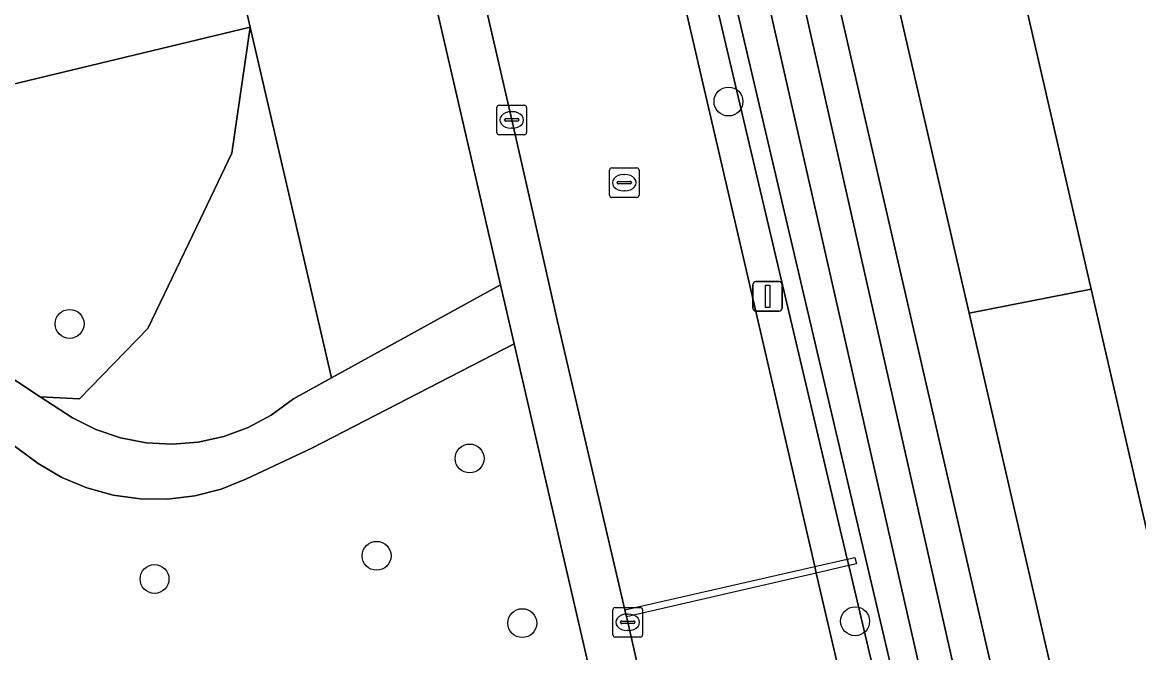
# Model space of a CAD drawing. Extents: x 156412 to 157779, y 382335 to 383768.
# Drawn here: x 156626.17 to 156663.93, y 383000.4 to 383021.73 of the extents above; entities that cross this region are included whole.
import ezdxf

# ---------------------------------------------------------------- set-up
doc = ezdxf.new("R2010")
doc.units = 0
for name, color, linetype in [('IMGEO_Berm_groen', 7, 'Continuous'), ('IMGEO_Boom', 7, 'Continuous'), ('IMGEO_Erf', 7, 'Continuous'), ('IMGEO_Greppel_droge_sloot', 7, 'Continuous'), ('IMGEO_Groenvoorziening', 7, 'Continuous'), ('IMGEO_Hek', 7, 'Continuous'), ('IMGEO_Kolk', 7, 'Continuous'), ('IMGEO_Lichtmast', 7, 'Continuous'), ('IMGEO_Lijnafwatering', 7, 'Continuous'), ('IMGEO_Oever', 7, 'Continuous'), ('IMGEO_Rijbaan_lokaal_gesloten', 7, 'Continuous'), ('IMGEO_Rioolput', 7, 'Continuous'), ('IMGEO_Voetpad_halfverhard', 7, 'Continuous'), ('IMGEO_Voetpad_open', 7, 'Continuous')]:
    doc.layers.add(name, color=color, linetype=linetype)

msp = doc.modelspace()

# ---------------------------------------------------------------- linework, layer by layer
at = {"layer": 'IMGEO_Berm_groen'}
for points in [[(156663.89, 382978.495), (156663.468, 382980.302), (156658.933, 383000), (156648.705, 383044.428), (156648.498, 383045.327), (156644.614, 383043.115)], [(156644.023, 383041.946), (156650.887, 383012.346), (156652.974, 383003.315), (156653.025, 383003.092), (156653.74, 383000), (156657.677, 382982.964), (156658.537, 382979.142), (156658.963, 382977.351), (156659.5, 382975.096), (156664.983, 382973.825), (156663.89, 382978.495)], [(156659.227, 382981.695), (156654.913, 383000), (156654.125, 383003.346), (156654.073, 383003.566), (156645.489, 383039.993)], [(156648.651, 383039.881), (156657.656, 383000), (156661.733, 382981.945)]]:
    msp.add_lwpolyline(points, dxfattribs=at)
at = {"layer": 'IMGEO_Boom'}
for centre in [(156650.056, 383019.052), (156627.768, 383011.527), (156641.3, 383006.972), (156638.153, 383003.679), (156630.64, 383002.893), (156643.08, 383001.4), (156654.34, 383001.463)]:
    msp.add_circle(centre, 0.489, dxfattribs=at)
at = {"layer": 'IMGEO_Erf'}
msp.add_lwpolyline([(156627.811, 383047.838), (156592.108, 383062.029), (156589.615, 383063.02), (156590.683, 383065.925), (156590.898, 383066.511), (156590.919, 383066.585), (156586.871, 383068.195), (156585.286, 383064.741), (156563.007, 383025.818), (156595.152, 383012.104), (156611.363, 383016.16), (156615.246, 383017.093), (156620.322, 383018.312), (156633.881, 383021.569), (156629.772, 383039.352)], close=True, dxfattribs=at)
msp.add_lwpolyline([(156678.474, 383031.865), (156655.761, 383041.218), (156662.329, 383012.702), (156669.262, 382982.597)], dxfattribs=at)
at = {"layer": 'IMGEO_Greppel_droge_sloot'}
for points in [[(156660.35, 382983.054), (156656.499, 383000), (156647.605, 383039.137)], [(156646.406, 383038.974), (156655.532, 383000), (156659.531, 382982.924)]]:
    msp.add_lwpolyline(points, dxfattribs=at)
at = {"layer": 'IMGEO_Groenvoorziening'}
for points in [[(156633.95, 383049.186), (156630.668, 383048.465), (156629.772, 383039.352), (156633.881, 383021.569), (156636.625, 383009.696), (156642.341, 383012.848)], [(156655.761, 383041.218), (156655.669, 383041.618), (156650.899, 383043.586), (156651.397, 383041.385), (156651.502, 383040.956), (156658.2, 383011.895), (156662.329, 383012.702)], [(156633.881, 383021.569), (156620.322, 383018.312), (156615.246, 383017.093), (156615.375, 383016.578), (156615.969, 383015.324), (156617.486, 383013.873), (156619.205, 383013.161), (156620.264, 383012.898), (156621.288, 383012.521), (156622.264, 383012.033), (156626.776, 383009.058), (156628.107, 383008.991), (156630.416, 383011.366), (156632.065, 383014.797), (156633.253, 383017.303)], [(156633.881, 383021.569), (156633.253, 383017.303), (156632.065, 383014.797), (156630.416, 383011.366), (156628.107, 383008.991), (156626.776, 383009.058), (156627.861, 383008.342), (156628.652, 383007.949), (156629.489, 383007.667), (156630.356, 383007.501), (156631.238, 383007.453), (156632.118, 383007.526), (156632.98, 383007.717), (156633.808, 383008.023), (156634.588, 383008.439), (156635.343, 383008.989), (156636.625, 383009.696)], [(156662.329, 383012.702), (156658.2, 383011.895), (156660.941, 383000), (156665.247, 382981.316), (156669.34, 382982.26), (156669.262, 382982.597)]]:
    msp.add_lwpolyline(points, close=True, dxfattribs=at)
msp.add_lwpolyline([(156614.323, 382994.362), (156630.85, 382998.176), (156631.097, 382997.11), (156639.177, 382998.705), (156645.327, 382999.919), (156642.802, 383010.851), (156635.965, 383007.326), (156633.756, 383006.28), (156632.898, 383005.937), (156632.002, 383005.707), (156631.084, 383005.596), (156630.16, 383005.604), (156629.244, 383005.731), (156628.352, 383005.976), (156627.5, 383006.334), (156626.701, 383006.8), (156621.454, 383010.675)], dxfattribs=at)
at = {"layer": 'IMGEO_Hek'}
for points in [[(156633.881, 383021.569), (156627.811, 383047.838)], [(156620.322, 383018.312), (156633.881, 383021.569)]]:
    msp.add_lwpolyline(points, dxfattribs=at)
at = {"layer": 'IMGEO_Kolk'}
for p, q in [((156642.224, 383018.003), (156642.224, 383018.855)), ((156642.299, 383018.929), (156643.151, 383018.929)), ((156642.712, 383018.709), (156642.737, 383018.709)), ((156643.225, 383018.855), (156643.225, 383018.003)), ((156642.483, 383018.423), (156642.483, 383018.435)), ((156642.921, 383018.386), (156642.523, 383018.386)), ((156642.526, 383018.472), (156642.924, 383018.472)), ((156642.967, 383018.435), (156642.967, 383018.423)), ((156643.151, 383017.929), (156642.299, 383017.929)), ((156642.735, 383018.149), (156642.71, 383018.149)), ((156646.147, 383001.002), (156646.147, 383001.854)), ((156646.222, 383001.928), (156647.074, 383001.928)), ((156646.635, 383001.708), (156646.66, 383001.708)), ((156647.148, 383001.854), (156647.148, 383001.002)), ((156646.406, 383001.422), (156646.406, 383001.434)), ((156646.844, 383001.385), (156646.446, 383001.385)), ((156646.449, 383001.471), (156646.847, 383001.471)), ((156646.89, 383001.434), (156646.89, 383001.422)), ((156647.074, 383000.928), (156646.222, 383000.928)), ((156646.658, 383001.148), (156646.633, 383001.148))]:
    msp.add_line(p, q, dxfattribs=at)
for points in [[(156642.224, 383018.003), (156642.224, 383018.855)], [(156642.299, 383018.929), (156643.151, 383018.929)], [(156643.225, 383018.855), (156643.225, 383018.003)], [(156643.151, 383017.929), (156642.299, 383017.929)], [(156646.147, 383001.002), (156646.147, 383001.854)], [(156646.222, 383001.928), (156647.074, 383001.928)], [(156647.148, 383001.854), (156647.148, 383001.002)], [(156647.074, 383000.928), (156646.222, 383000.928)]]:
    msp.add_lwpolyline(points, dxfattribs=at)
for centre, radius, start, end in [((156642.301, 383018.853), 0.0765, 91.552, 178.448), ((156642.301, 383018.853), 0.0765, 91.552, 178.448), ((156643.149, 383018.853), 0.0765, 1.552, 88.448), ((156643.149, 383018.853), 0.0765, 1.552, 88.448), ((156642.523, 383018.432), 0.0403, 85.8775, 175.7526), ((156642.52, 383018.422), 0.0366, 178.938, 274.7102), ((156642.924, 383018.429), 0.043, 264.8664, 352.4533), ((156642.928, 383018.434), 0.0386, 1.7309, 96.639), ((156642.301, 383018.005), 0.0765, 181.552, 268.448), ((156642.301, 383018.005), 0.0765, 181.552, 268.448), ((156643.149, 383018.005), 0.0765, 271.552, 358.448), ((156643.149, 383018.005), 0.0765, 271.552, 358.448), ((156646.224, 383001.852), 0.0765, 91.552, 178.448), ((156646.224, 383001.852), 0.0765, 91.552, 178.448), ((156647.072, 383001.852), 0.0765, 1.552, 88.448), ((156647.072, 383001.852), 0.0765, 1.552, 88.448), ((156646.446, 383001.431), 0.0403, 85.8775, 175.7526), ((156646.443, 383001.421), 0.0366, 178.938, 274.7102), ((156646.847, 383001.428), 0.043, 264.8664, 352.4533), ((156646.851, 383001.433), 0.0386, 1.7309, 96.639), ((156646.224, 383001.004), 0.0765, 181.552, 268.448), ((156646.224, 383001.004), 0.0765, 181.552, 268.448), ((156647.072, 383001.004), 0.0765, 271.552, 358.448), ((156647.072, 383001.004), 0.0765, 271.552, 358.448)]:
    msp.add_arc(centre, radius, start, end, dxfattribs=at)
for centre, major_axis, ratio, start_param, end_param in [((156642.711, 383018.429), (-0.387, 0.002), 0.722429, 4.712389, 7.853982), ((156642.736, 383018.429), (-0.39, 0.002), 0.717154, 1.570796, 4.712389), ((156646.634, 383001.428), (-0.387, 0.002), 0.722429, 4.712389, 7.853982), ((156646.659, 383001.428), (-0.39, 0.002), 0.717154, 1.570796, 4.712389)]:
    msp.add_ellipse(centre, major_axis=major_axis, ratio=ratio, start_param=start_param, end_param=end_param, dxfattribs=at)
at = {"layer": 'IMGEO_Lichtmast'}
for p, q in [((156650.983, 383012.959), (156651.773, 383012.959)), ((156651.773, 383012.959), (156650.983, 383012.959)), ((156650.883, 383012.059), (156650.883, 383012.859)), ((156650.883, 383012.859), (156650.883, 383012.059)), ((156651.873, 383012.859), (156651.873, 383012.059)), ((156651.873, 383012.059), (156651.873, 383012.859)), ((156651.773, 383011.959), (156650.983, 383011.959)), ((156650.983, 383011.959), (156651.773, 383011.959))]:
    msp.add_line(p, q, dxfattribs=at)
msp.add_lwpolyline([(156651.303, 383012.834), (156651.453, 383012.834), (156651.453, 383012.084), (156651.303, 383012.084), (156651.303, 383012.834)], dxfattribs=at)
for centre, start, end in [((156650.983, 383012.859), 90, 180), ((156650.983, 383012.859), 90, 180), ((156651.773, 383012.859), 0, 90), ((156651.773, 383012.859), 360, 90), ((156650.983, 383012.059), 180, 270), ((156650.983, 383012.059), 180, 270), ((156651.773, 383012.059), 270, 0), ((156651.773, 383012.059), 270, 0)]:
    msp.add_arc(centre, 0.1, start, end, dxfattribs=at)
at = {"layer": 'IMGEO_Lijnafwatering'}
msp.add_lwpolyline([(156646.551, 383001.849), (156652.974, 383003.315), (156654.073, 383003.566), (156654.335, 383003.626), (156654.387, 383003.407), (156654.125, 383003.346), (156653.025, 383003.092), (156646.607, 383001.609)], dxfattribs=at)
at = {"layer": 'IMGEO_Oever'}
for points in [[(156645.489, 383039.993), (156654.073, 383003.566), (156654.125, 383003.346), (156654.913, 383000), (156659.227, 382981.695)], [(156661.733, 382981.945), (156657.656, 383000), (156648.651, 383039.881)], [(156647.605, 383039.137), (156656.499, 383000), (156660.35, 382983.054)], [(156659.531, 382982.924), (156655.532, 383000), (156646.406, 383038.974)]]:
    msp.add_lwpolyline(points, dxfattribs=at)
at = {"layer": 'IMGEO_Rijbaan_lokaal_gesloten'}
for points in [[(156650.887, 383012.346), (156644.023, 383041.946), (156641.173, 383054.274), (156640.692, 383056.224)], [(156634.207, 383055.298), (156634.268, 383055.05), (156634.923, 383052.22), (156635.523, 383049.531), (156639.023, 383034.52), (156642.727, 383018.429), (156643.811, 383013.659), (156644.272, 383011.609), (156646.551, 383001.849), (156646.607, 383001.609), (156646.649, 383001.428), (156646.922, 383000.234), (156646.976, 383000), (156651.224, 382981.47), (156651.486, 382980.367), (156653.324, 382972.421), (156654.74, 382965.324), (156655.741, 382959.433), (156656.127, 382956.39)], [(156662.564, 382962.222), (156659.965, 382973.144), (156659.5, 382975.096), (156658.963, 382977.351), (156658.537, 382979.142), (156657.677, 382982.964), (156653.74, 383000), (156653.025, 383003.092), (156652.974, 383003.315), (156650.887, 383012.346)]]:
    msp.add_lwpolyline(points, dxfattribs=at)
at = {"layer": 'IMGEO_Rioolput'}
for p, q in [((156646.031, 383015.88), (156646.031, 383016.732)), ((156646.106, 383016.806), (156646.958, 383016.806)), ((156647.032, 383016.732), (156647.032, 383015.88)), ((156646.333, 383016.349), (156646.731, 383016.349)), ((156646.519, 383016.586), (156646.544, 383016.586)), ((156646.29, 383016.3), (156646.29, 383016.312)), ((156646.728, 383016.263), (156646.33, 383016.263)), ((156646.542, 383016.026), (156646.517, 383016.026)), ((156646.774, 383016.312), (156646.774, 383016.3)), ((156646.958, 383015.806), (156646.106, 383015.806))]:
    msp.add_line(p, q, dxfattribs=at)
for points in [[(156646.031, 383015.88), (156646.031, 383016.732)], [(156646.106, 383016.806), (156646.958, 383016.806)], [(156647.032, 383016.732), (156647.032, 383015.88)], [(156646.958, 383015.806), (156646.106, 383015.806)]]:
    msp.add_lwpolyline(points, dxfattribs=at)
for centre, radius, start, end in [((156646.108, 383016.73), 0.0765, 91.552, 178.448), ((156646.108, 383016.73), 0.0765, 91.552, 178.448), ((156646.956, 383016.73), 0.0765, 1.552, 88.448), ((156646.956, 383016.73), 0.0765, 1.552, 88.448), ((156646.33, 383016.309), 0.0403, 85.8775, 175.7526), ((156646.735, 383016.311), 0.0386, 1.7309, 96.639), ((156646.327, 383016.299), 0.0366, 178.938, 274.7102), ((156646.731, 383016.306), 0.043, 264.8664, 352.4533), ((156646.108, 383015.882), 0.0765, 181.552, 268.448), ((156646.108, 383015.882), 0.0765, 181.552, 268.448), ((156646.956, 383015.882), 0.0765, 271.552, 358.448), ((156646.956, 383015.882), 0.0765, 271.552, 358.448)]:
    msp.add_arc(centre, radius, start, end, dxfattribs=at)
for centre, major_axis, ratio, start_param, end_param in [((156646.518, 383016.306), (-0.387, 0.002), 0.722429, 4.712389, 7.853982), ((156646.543, 383016.306), (-0.39, 0.002), 0.717154, 1.570796, 4.712389)]:
    msp.add_ellipse(centre, major_axis=major_axis, ratio=ratio, start_param=start_param, end_param=end_param, dxfattribs=at)
at = {"layer": 'IMGEO_Voetpad_halfverhard'}
msp.add_lwpolyline([(156621.454, 383010.675), (156626.701, 383006.8), (156627.5, 383006.334), (156628.352, 383005.976), (156629.244, 383005.731), (156630.16, 383005.604), (156631.084, 383005.596), (156632.002, 383005.707), (156632.898, 383005.937), (156633.756, 383006.28), (156635.965, 383007.326), (156642.802, 383010.851), (156642.341, 383012.848), (156636.625, 383009.696), (156635.343, 383008.989), (156634.588, 383008.439), (156633.808, 383008.023), (156632.98, 383007.717), (156632.118, 383007.526), (156631.238, 383007.453), (156630.356, 383007.501), (156629.489, 383007.667), (156628.652, 383007.949), (156627.861, 383008.342), (156626.776, 383009.058), (156622.264, 383012.033)], dxfattribs=at)
at = {"layer": 'IMGEO_Voetpad_open'}
for points in [[(156658.2, 383011.895), (156651.502, 383040.956), (156651.397, 383041.385), (156650.899, 383043.586), (156650.512, 383045.296), (156650.109, 383047.168), (156649.969, 383047.802), (156648.989, 383052.201), (156646.777, 383062.181), (156646.397, 383063.893), (156644.38, 383063.429), (156646.743, 383053.097), (156648.498, 383045.327), (156648.705, 383044.428), (156658.933, 383000), (156663.468, 382980.302), (156663.89, 382978.495), (156664.983, 382973.825), (156659.5, 382975.096), (156659.965, 382973.144)], [(156632.809, 383054.125), (156633.089, 383052.915), (156633.646, 383050.501), (156633.95, 383049.186), (156642.341, 383012.848), (156642.802, 383010.851), (156645.327, 382999.919), (156650.043, 382979.495), (156651.486, 382980.367), (156651.224, 382981.47), (156646.976, 383000), (156646.922, 383000.234), (156646.649, 383001.428), (156646.607, 383001.609), (156646.551, 383001.849), (156644.272, 383011.609), (156643.811, 383013.659), (156642.727, 383018.429), (156639.023, 383034.52), (156635.523, 383049.531), (156634.923, 383052.22), (156634.268, 383055.05), (156634.207, 383055.298)], [(156669.66, 382962.324), (156668.527, 382967.194), (156668.232, 382968.423), (156667.596, 382971.076), (156667.495, 382971.548), (156667.152, 382973.053), (156665.858, 382978.665), (156665.247, 382981.316), (156660.941, 383000), (156658.2, 383011.895)]]:
    msp.add_lwpolyline(points, dxfattribs=at)

doc.saveas('drawing.dxf')
